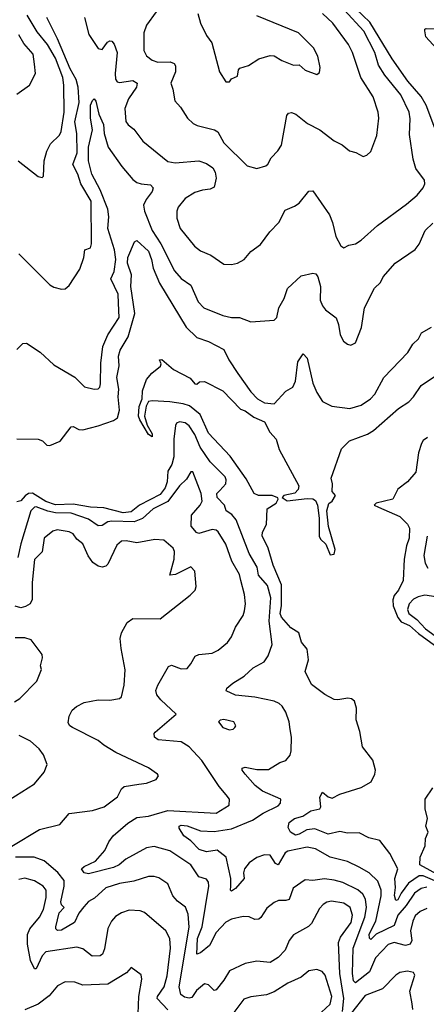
# Model space of a CAD drawing. Extents: x 1443846 to 1577407, y 839182 to 927291.
# Tile 369 of 535: x 1534459 to 1536562, y 895505 to 900594. Entities that reach past the tile are written whole.
import ezdxf

# ---------------------------------------------------------------- set-up
doc = ezdxf.new("R2010")
doc.units = 0

msp = doc.modelspace()

# ---------------------------------------------------------------- linework, layer by layer
at = {"layer": '0CON20XD'}
for points in [[(1534795, 900604.5), (1534816.4, 900516.4), (1534864.6, 900444.6), (1534885, 900439.4), (1534913, 900477), (1534925, 900483.8), (1534935, 900482.5), (1534947.9, 900467.9), (1534963.5, 900425), (1534952.7, 900315), (1534955, 900286.7), (1534963.3, 900273.3), (1534975, 900268.5), (1535045, 900279.6), (1535066.5, 900265), (1535063.9, 900245), (1535021.6, 900185), (1535002.8, 900135), (1535008.4, 900068.4), (1535020.5, 900050.5), (1535048.8, 900028.8), (1535095.5, 899965.5), (1535225, 899860.6), (1535263.6, 899853.6), (1535385, 899864.4), (1535425, 899850.6), (1535458, 899828), (1535469.5, 899805), (1535474.6, 899775.4), (1535465, 899728), (1535445, 899718.1), (1535405, 899713.5), (1535365, 899700), (1535315, 899668.9), (1535279.5, 899625), (1535272.5, 899605), (1535272.6, 899567.4), (1535288.9, 899515), (1535363.4, 899423.4), (1535395, 899398.9), (1535446.9, 899376.9), (1535515, 899330.8), (1535555, 899328), (1535585, 899335.8), (1535620, 899355), (1535654.6, 899395.4), (1535705, 899432.5), (1535751.9, 899498.1), (1535800, 899545), (1535831.3, 899608.7), (1535879.4, 899630.6), (1535905, 899645.8), (1535955, 899707.5), (1535975, 899710), (1536060.5, 899585), (1536076.9, 899545), (1536093.4, 899473.4), (1536120, 899425), (1536135, 899413.8), (1536160.8, 899429.2), (1536195, 899435.7), (1536225, 899454.2), (1536310.2, 899529.8), (1536460.2, 899639.8), (1536515, 899687.5), (1536545.7, 899725), (1536554.3, 899745), (1536551.9, 899765), (1536508.2, 899825), (1536493.5, 899873.5), (1536475, 900000), (1536477.9, 900082.1), (1536472.5, 900115), (1536430, 900205), (1536346.6, 900306.6), (1536315, 900359.4), (1536295, 900423.5), (1536239.5, 900535), (1536035, 900756.1)], [(1536616.4, 900005), (1536561.5, 900151.5), (1536535, 900197.5), (1536466.5, 900276.5), (1536385, 900391.4), (1536270.4, 900580.4), (1536161.1, 900685)], [(1534451.2, 899865), (1534555, 899782.5), (1534575, 899777.5), (1534582.5, 899785), (1534585.6, 899865), (1534600, 899915), (1534618.1, 899951.9), (1534665, 899996.2), (1534674.4, 900015.6), (1534689.4, 900115), (1534687.7, 900255), (1534681.7, 900295), (1534644.1, 900395), (1534603.2, 900465), (1534550.4, 900530.4), (1534497.3, 900617.3)], [(1535164.4, 900635), (1535114.5, 900565), (1535100.6, 900525), (1535100.9, 900435), (1535115, 900407.1), (1535144, 900385), (1535173.5, 900373.5), (1535236.7, 900376.7), (1535257.5, 900367.5), (1535264.6, 900354.6), (1535264.1, 900325), (1535240, 900265), (1535251.1, 900235), (1535260.8, 900175), (1535291.3, 900141.3), (1535327.1, 900085), (1535356.7, 900056.7), (1535376.7, 900046.7), (1535466, 900025), (1535484.2, 900014.2), (1535515, 899957.5), (1535635, 899838.5), (1535685, 899825.5), (1535731.2, 899838.8), (1535742.4, 899847.6), (1535760, 899880), (1535794.5, 899915.5), (1535812.9, 899945), (1535841.1, 900098.9), (1535849.5, 900110.5), (1535865, 900114.4), (1535888, 900105), (1535948, 900058), (1536012, 900025), (1536085, 899968), (1536126.6, 899946.6), (1536165, 899916.2), (1536197.7, 899907.7), (1536235, 899886.7), (1536255, 899893.3), (1536275, 899913.3), (1536305.5, 899994.5), (1536316.4, 900085), (1536313.6, 900115), (1536287.9, 900195), (1536224, 900295), (1536179.6, 900425), (1536158.9, 900465), (1536078.8, 900575), (1536025.6, 900625)], [(1535381.1, 900625), (1535394.2, 900575), (1535425, 900511.2), (1535453.4, 900473.4), (1535492, 900325), (1535525, 900273.3), (1535545, 900272.5), (1535555, 900287.5), (1535585, 900302.5), (1535590, 900335), (1535597.5, 900342.5), (1535643, 900357), (1535695, 900390.8), (1535755, 900408), (1535775, 900406.2), (1535815, 900382.5), (1535875, 900358.8), (1535905, 900361.2), (1535935, 900332.5), (1535995, 900311.2), (1536009.2, 900320.8), (1536013.6, 900346.4), (1536001.4, 900405), (1535978.8, 900448.8), (1535900.8, 900525), (1535685, 900612.9)], [(1534454.5, 899384.5), (1534615, 899224), (1534635, 899212), (1534675, 899201.2), (1534695, 899203.3), (1534715, 899220), (1534770.6, 899305), (1534791.1, 899365), (1534796.2, 899403.8), (1534825.3, 899414.7), (1534830.8, 899435), (1534828.4, 899655), (1534775.8, 899745.8), (1534760.3, 899795), (1534733.6, 899845), (1534755.9, 899905), (1534754.8, 900005), (1534744.5, 900065), (1534766.1, 900165), (1534760.9, 900245), (1534751, 900285), (1534719.8, 900339.8), (1534654.3, 900495), (1534600.3, 900605)], [(1534445, 900209.2), (1534510, 900255), (1534541.4, 900315), (1534535, 900363.3), (1534528.5, 900415), (1534480.9, 900470.9), (1534455, 900515.7)], [(1536614.6, 900444.6), (1536559.2, 900505), (1536553.6, 900536.4), (1536554.5, 900545.5), (1536561.3, 900548.7), (1536605, 900547.1)], [(1534445, 898890), (1534475, 898920), (1534495, 898921.4), (1534564.7, 898874.7), (1534635, 898809.4), (1534745, 898746.5), (1534795, 898696.5), (1534845, 898684.4), (1534864.4, 898685.6), (1534874.2, 898695), (1534877.7, 898712.3), (1534878.2, 898818.2), (1534888.3, 898905), (1534915.2, 898964.8), (1534973.2, 899055), (1534970.5, 899129.5), (1534969.1, 899175), (1534930, 899255), (1534947.1, 899292.9), (1534956.5, 899355), (1534949.3, 899405), (1534914.8, 899515), (1534919.8, 899575), (1534915.4, 899615), (1534875.2, 899715), (1534831.8, 899795), (1534814.9, 899865), (1534815.8, 899935), (1534835.8, 900025), (1534825.6, 900085), (1534825, 900152), (1534835, 900176.9), (1534845, 900184.2), (1534853, 900173), (1534868.8, 900105), (1534892.1, 900052.1), (1534895.7, 900005.7), (1534916.4, 899935), (1534986.6, 899835), (1535045, 899768.5), (1535065, 899752), (1535087.5, 899745), (1535135, 899740), (1535149.5, 899725), (1535144.6, 899705), (1535112.5, 899665), (1535100, 899635), (1535104, 899605), (1535144.7, 899505), (1535189.2, 899435), (1535260, 899295), (1535295, 899256.4), (1535345, 899222.5), (1535381.8, 899135), (1535410.6, 899105), (1535510, 899065), (1535555, 899054.4), (1535595, 899054.4), (1535655, 899032.5), (1535775, 899041.4), (1535788.1, 899055), (1535799.1, 899105), (1535827.3, 899152.7), (1535844.7, 899205.3), (1535915, 899270), (1535975, 899284.4), (1535990.4, 899280.4), (1536000.4, 899265), (1536014.6, 899214.6), (1536012.5, 899145), (1536025.5, 899115.5), (1536040, 899095), (1536095, 899053.3), (1536107.6, 899017.6), (1536116, 898965), (1536133, 898933), (1536155, 898916.2), (1536172.3, 898912.3), (1536195, 898923.8), (1536227, 899003), (1536241.4, 899105), (1536293.3, 899206.7), (1536324.2, 899235), (1536339.2, 899265), (1536400.8, 899335), (1536505, 899405.8), (1536525, 899433.8), (1536555.3, 899504.7), (1536595, 899542.5)], [(1534445, 898426.7), (1534555, 898425.7), (1534576.9, 898416.9), (1534600, 898395), (1534615, 898392.7), (1534669.2, 898415), (1534725, 898488.8), (1534735, 898491.2), (1534765, 898476.2), (1534785, 898473.8), (1534865, 898494.3), (1534945, 898521.8), (1534965, 898535.4), (1534975.1, 898574.9), (1534969, 898645), (1534971.8, 898685), (1534962.3, 898745), (1534973.2, 898805), (1534969.7, 898855), (1534979.1, 898885), (1535019.4, 898955), (1535054.9, 899075.1), (1535034.6, 899215), (1535036.7, 899275), (1535017, 899335), (1535019.1, 899365), (1535053.5, 899446.5), (1535065, 899452.5), (1535125, 899397.1), (1535141, 899355), (1535149.7, 899309.7), (1535182.5, 899232.5), (1535320, 899005), (1535375, 898951.9), (1535435, 898930.7), (1535515, 898889.4), (1535540.4, 898835), (1535586.7, 898765), (1535655, 898670.8), (1535689.2, 898635), (1535725, 898612.9), (1535775, 898609.2), (1535835, 898673.1), (1535871.4, 898695), (1535885.3, 898724.7), (1535898.1, 898825), (1535925, 898867.5), (1535945.5, 898845), (1535975, 898716), (1535995, 898667.1), (1536025, 898620), (1536073.8, 898596.2), (1536166.5, 898583.5), (1536225, 898600.8), (1536272.9, 898635), (1536295, 898659.2), (1536342.7, 898745), (1536465.8, 898874.2), (1536492.4, 898917.6), (1536521.4, 898945), (1536536.9, 898975), (1536588.1, 899005)], [(1536693.7, 896105), (1536545, 896169.1), (1536525, 896168.7), (1536468.9, 896131.1), (1536431, 896079), (1536415, 896044.5), (1536405, 896040.8), (1536396.7, 896066.7), (1536402, 896108), (1536398.7, 896155), (1536414.2, 896205), (1536373.6, 896285), (1536321.8, 896351.8), (1536265, 896365.4), (1536215, 896391.4), (1536155, 896388.9), (1536115, 896398.7), (1536055, 896384.4), (1535985, 896411.5), (1535943.7, 896406.3), (1535905, 896384.4), (1535885, 896380), (1535860, 896395), (1535848, 896418), (1535852.9, 896445), (1535879.5, 896465), (1535922.9, 896477.1), (1535965, 896504.3), (1536010.6, 896515), (1536017.1, 896525), (1536011.2, 896575), (1536025, 896601.2), (1536055, 896578.1), (1536075, 896570.6), (1536115, 896591.1), (1536225, 896626), (1536276.7, 896655), (1536296, 896695), (1536299.2, 896715), (1536285, 896766.2), (1536231.1, 896835), (1536218.2, 896915), (1536199.4, 896975), (1536201.5, 897035), (1536191.1, 897071.1), (1536175, 897084.2), (1536156.8, 897086.8), (1536105, 897078.1), (1536085, 897080.6), (1536036.4, 897106.4), (1535968.3, 897158.3), (1535936.2, 897225), (1535953.3, 897285), (1535945, 897340), (1535917, 897377), (1535902.5, 897425), (1535860.5, 897450.5), (1535812.9, 897505), (1535806.5, 897525), (1535812.6, 897565), (1535813.6, 897673.6), (1535770.3, 897775), (1535743.3, 897863.2), (1535713.8, 897926.2), (1535715.6, 897945), (1535735.5, 897985), (1535738.6, 898065), (1535785, 898094.7), (1535795.4, 898115), (1535793.3, 898123.3), (1535765, 898134.7), (1535694.4, 898134.4), (1535671.4, 898145), (1535630.9, 898220.9), (1535548.3, 898338.3), (1535435, 898457.5), (1535393.1, 898553.1), (1535337.9, 898597.9), (1535305, 898608.6), (1535235, 898618), (1535145, 898623.8), (1535125, 898620), (1535112.9, 898597.1), (1535104.6, 898544.6), (1535118.3, 898498.3), (1535145, 898452.5), (1535145, 898437.5), (1535125, 898449.5), (1535080.4, 898525), (1535073.9, 898545), (1535076.2, 898595), (1535092.5, 898635), (1535093.7, 898676.3), (1535115.5, 898735), (1535142.9, 898767.1), (1535187.7, 898802.3), (1535190, 898815), (1535182.9, 898835), (1535195, 898836.9), (1535255, 898785.6), (1535340.9, 898740.9), (1535365, 898712.5), (1535375, 898710), (1535388.3, 898721.7), (1535415, 898723.3), (1535510, 898675), (1535601.2, 898581.2), (1535625, 898571.9), (1535669.3, 898539.3), (1535725.3, 898515), (1535752, 898462), (1535785.5, 898425), (1535801.7, 898371.7), (1535902.2, 898185), (1535900, 898165), (1535882.5, 898147.5), (1535825.8, 898135), (1535816.7, 898125), (1535842.9, 898107.1), (1535945, 898119.5), (1535975, 898117.8), (1535988.9, 898108.9), (1535999.2, 898085), (1536007.6, 898017.6), (1536007.1, 897925), (1536015, 897908.6), (1536042.4, 897882.4), (1536065, 897828.8), (1536085, 897831.2), (1536091.4, 897855), (1536056.1, 897975), (1536046.9, 898055), (1536057.5, 898092.5), (1536075, 898106.2), (1536092, 898135), (1536075.4, 898155.4), (1536076.8, 898195), (1536070, 898225), (1536123.5, 898375), (1536165, 898417), (1536257.9, 898452.1), (1536289.3, 898470.7), (1536418.8, 898585), (1536470.9, 898619.1), (1536495.5, 898644.5), (1536535, 898703.8), (1536635, 898770)], [(1535858.6, 896925), (1535853.3, 896965), (1535835.5, 897015), (1535816.4, 897046.4), (1535800.5, 897060.5), (1535775, 897071.2), (1535675, 897092.1), (1535575, 897103.5), (1535526.7, 897125), (1535530.5, 897139.5), (1535562, 897165), (1535619.2, 897200.8), (1535666.7, 897243.3), (1535723.3, 897275), (1535744, 897306), (1535764.5, 897365), (1535749.2, 897485), (1535758.1, 897605), (1535739.8, 897669.8), (1535693.5, 897723.5), (1535688, 897765), (1535646.3, 897835), (1535579.2, 898009.2), (1535556.9, 898036.9), (1535526.7, 898055), (1535518.6, 898085), (1535480.4, 898125), (1535479.2, 898145), (1535495, 898160.7), (1535524.8, 898195), (1535527.4, 898215), (1535521.2, 898231.2), (1535445, 898308.8), (1535393.2, 898385), (1535365, 898449.1), (1535335, 898495.4), (1535315, 898510.3), (1535285, 898515.3), (1535270.8, 898509.3), (1535265, 898496.7), (1535256.7, 898425), (1535257, 898335), (1535245.2, 898295), (1535225, 898260), (1535221.8, 898205), (1535211.4, 898175), (1535185, 898139), (1535078.8, 898085), (1535035, 898049.6), (1534995, 898044.6), (1534895, 898071.7), (1534824.8, 898075.2), (1534735, 898089.8), (1534645, 898087.2), (1534595, 898104.2), (1534525, 898146.5), (1534505, 898144.8), (1534487.4, 898132.6), (1534465, 898107.2), (1534445, 898102.1)], [(1536568.6, 898435), (1536545, 898419.2), (1536536.2, 898403.8), (1536521.8, 898355), (1536507.5, 898255), (1536463.8, 898205), (1536415, 898168), (1536388.8, 898115), (1536303.3, 898095), (1536292.5, 898085), (1536315, 898073.9), (1536425, 898025.9), (1536465, 897986.7), (1536475.3, 897965), (1536473.8, 897915), (1536460, 897875), (1536447.5, 897805), (1536442, 897695), (1536417.2, 897645), (1536395, 897617.5), (1536388.9, 897595), (1536390.2, 897565), (1536414.3, 897504.3), (1536431.5, 897481.5), (1536475, 897462.1), (1536521, 897421), (1536605, 897361.5)], [(1536244.5, 895955), (1536252.2, 896005), (1536247.6, 896047.6), (1536234.4, 896074.4), (1536207.4, 896097.4), (1536129.4, 896135), (1536085, 896147.3), (1536035, 896153.4), (1535975, 896144.6), (1535935, 896148.5), (1535873.1, 896105), (1535853.2, 896046.8), (1535835, 896040.8), (1535798.2, 896041.8), (1535775, 896031.9), (1535737.4, 896002.6), (1535706.9, 895953.1), (1535695, 895944.2), (1535675, 895942.5), (1535645, 895957.5), (1535615, 895958.6), (1535555, 895945.5), (1535525, 895929.4), (1535475, 895876.4), (1535440.6, 895809.4), (1535395, 895770.8), (1535375, 895764.4), (1535378.8, 895845), (1535403.4, 895905), (1535437.8, 896115), (1535435, 896136.2), (1535425, 896151.1), (1535385, 896164.4), (1535345, 896226.4), (1535235, 896298.7), (1535155, 896320), (1535115, 896313.3), (1535007.8, 896255), (1534973.2, 896225), (1534945, 896212.3), (1534815, 896180), (1534792.5, 896185), (1534778.1, 896205), (1534792.3, 896217.7), (1534852, 896245), (1534900.3, 896299.7), (1534920.5, 896345), (1534942.1, 896375), (1535019, 896441), (1535065, 896469.7), (1535125, 896478.1), (1535225, 896506.8), (1535475, 896492.8), (1535541.9, 896535), (1535544.4, 896565), (1535527.4, 896587.4), (1535490.8, 896630.9), (1535400.8, 896765), (1535335.6, 896835.6), (1535295, 896860.8), (1535175, 896872.5), (1535156, 896885), (1535154.2, 896905), (1535159.1, 896910.9), (1535268.8, 897005), (1535188.7, 897078.7), (1535168.9, 897105), (1535163.7, 897126.3), (1535172.9, 897155), (1535229.4, 897250.6), (1535245, 897257.1), (1535295, 897238.6), (1535325, 897241.4), (1535345, 897263.8), (1535366.7, 897305), (1535385, 897312.5), (1535455, 897320), (1535485, 897335.7), (1535534.5, 897375.5), (1535554.2, 897405), (1535574.4, 897455), (1535615, 897513.8), (1535622.2, 897537.8), (1535626.9, 897575), (1535622.4, 897622.4), (1535602.2, 897695), (1535596.7, 897726.8), (1535556.6, 897795), (1535525, 897882.9), (1535486.2, 897946.2), (1535475, 897955.4), (1535455, 897959.7), (1535385, 897938.9), (1535373.5, 897943.5), (1535346.4, 897976.4), (1535347.7, 898032.3), (1535392.5, 898085), (1535402.2, 898105), (1535397.1, 898145), (1535355, 898257.5), (1535345, 898256.7), (1535321.5, 898218.5), (1535285, 898184.4), (1535225.8, 898104.2), (1535148.9, 898065), (1535094.6, 898015.4), (1535051.8, 897998.2), (1534935, 898002.2), (1534915, 897997.8), (1534885, 897979.8), (1534865, 897978.4), (1534815, 898011.9), (1534725, 898043.7), (1534645, 898044.6), (1534605, 898053), (1534545, 898076.5), (1534535, 898074.7), (1534516.6, 898055), (1534464.8, 897885.2), (1534449.5, 897815)], [(1534418.3, 896321.7), (1534562.2, 896407.8), (1534666.2, 896435), (1534715, 896490.6), (1534835, 896507.5), (1534896.7, 896525), (1534965, 896576.9), (1534985, 896618), (1534999.1, 896630.9), (1535075, 896642.9), (1535115, 896648), (1535165, 896667.5), (1535177.5, 896685), (1535172.5, 896695), (1535125, 896727.5), (1534956.7, 896806.7), (1534894.2, 896844.2), (1534865, 896869.2), (1534732, 896935), (1534718, 896945), (1534710.5, 896960.5), (1534714.5, 896995), (1534730, 897025), (1534753.8, 897045), (1534793.3, 897065), (1534865, 897078.9), (1534925, 897077.1), (1534975, 897086.2), (1534985, 897093.3), (1535000, 897155), (1535004.5, 897234.5), (1534983.1, 897343.1), (1534979.5, 897395), (1534985.7, 897425), (1535015, 897478.9), (1535045, 897499.5), (1535185, 897497.1), (1535341.3, 897618.7), (1535366.2, 897645), (1535372, 897665), (1535365, 897743.3), (1535345, 897766), (1535265, 897725.8), (1535235, 897723.3), (1535258.1, 897805), (1535260.4, 897845), (1535252.9, 897862.9), (1535204.3, 897904.3), (1535157.8, 897907.8), (1535065, 897890.7), (1535009.1, 897900.9), (1534985, 897897.8), (1534961.8, 897878.2), (1534915, 897780), (1534905, 897770), (1534885, 897764.4), (1534865, 897768.9), (1534838.1, 897788.1), (1534812.9, 897822.9), (1534785, 897885.7), (1534755, 897908.6), (1534735, 897935.7), (1534715, 897947.1), (1534653.1, 897956.9), (1534629.8, 897950.2), (1534586.5, 897915), (1534575, 897844.2), (1534535, 897804.4), (1534522.9, 897685), (1534523.1, 897596.9), (1534512.9, 897575), (1534489.8, 897560.2), (1534465, 897554.6), (1534435, 897562.9)], [(1536566.2, 897923.8), (1536548.6, 897825), (1536555.2, 897785.2), (1536569.2, 897759.2)], [(1536633.3, 897606.7), (1536555, 897619.5), (1536519.5, 897610.5), (1536495, 897598.4), (1536473.7, 897575), (1536464.8, 897545.2), (1536471, 897525), (1536513.6, 897493.6), (1536556.8, 897445), (1536627.4, 897395)], [(1534432.2, 897067.8), (1534460, 897085), (1534548, 897175), (1534572.5, 897235), (1534566.7, 897255), (1534578, 897295), (1534575, 897312.5), (1534518.3, 897388.3), (1534485, 897398.6), (1534435, 897398.8)], [(1535545, 896924.3), (1535563.3, 896926.7), (1535572.5, 896935), (1535576.7, 896945), (1535566.7, 896965), (1535515, 896976.9), (1535496.1, 896973.9), (1535486.7, 896965), (1535510, 896935), (1535545, 896924.3)], [(1534405, 896562.5), (1534536.2, 896645), (1534586, 896705), (1534601.2, 896745), (1534582, 896795), (1534559.2, 896825), (1534515, 896864.4), (1534456, 896895)], [(1536565, 896110.8), (1536535, 896104.3), (1536500.5, 896079.5), (1536457.7, 896015), (1536414.2, 895965), (1536395, 895912.1), (1536303, 895867), (1536275, 895840), (1536267.3, 895847.3), (1536266.9, 895866.9), (1536300.5, 895935), (1536327.9, 896065), (1536328.3, 896095), (1536310.7, 896140.7), (1536265.5, 896185), (1536214.3, 896214.3), (1536155, 896242.9), (1536065, 896265.4), (1535988.9, 896308.9), (1535945, 896318), (1535845, 896297.3), (1535832.8, 896287.2), (1535795, 896226.7), (1535782.4, 896232.4), (1535754, 896275), (1535725, 896277.1), (1535685, 896263.9), (1535645, 896235.4), (1535621.9, 896205), (1535616.2, 896185), (1535620, 896155), (1535575, 896103.4), (1535555, 896088.9), (1535549.5, 896095), (1535551.4, 896115), (1535551.3, 896155), (1535526.2, 896266.2), (1535481.2, 896301.2), (1535425, 896292.6), (1535386.9, 896305), (1535345, 896350), (1535307.5, 896375), (1535283.8, 896415), (1535283.8, 896425), (1535295, 896431.2), (1535325, 896427.8), (1535395, 896401.6), (1535465, 896398.1), (1535555, 896411.2), (1535662.8, 896457.2), (1535717.4, 896492.6), (1535795, 896530.6), (1535808.6, 896545), (1535809.2, 896565), (1535715, 896607), (1535676.1, 896635), (1535624.4, 896695), (1535610, 896715), (1535610, 896725), (1535625, 896730.8), (1535685, 896719.1), (1535745, 896719.1), (1535805, 896754.4), (1535836.2, 896765), (1535857.9, 896792.1), (1535863.1, 896815), (1535864.3, 896885), (1535858.6, 896925)], [(1536635, 896166.5), (1536529.2, 896225), (1536530.8, 896265), (1536555.8, 896324.2), (1536557.9, 896362.1), (1536572.2, 896395), (1536559.7, 896425), (1536567.4, 896465), (1536555.3, 896515), (1536555.4, 896565), (1536595.8, 896624.2)], [(1536127.9, 895467.9), (1536134.9, 895534.9), (1536115.2, 895665), (1536107.5, 895825), (1536117.8, 895852.2), (1536172.8, 895927.2), (1536179.8, 895965), (1536168.8, 896005), (1536135, 896027.7), (1536072.2, 896037.7), (1536046.8, 896033.2), (1536028.4, 896021.6), (1536009.5, 896000.5), (1535968, 895922), (1535952.4, 895907.6), (1535875, 895864.4), (1535853.5, 895835), (1535831.2, 895785), (1535795, 895746.7), (1535755, 895721.8), (1535685, 895728.5), (1535624.6, 895715.4), (1535545, 895678.8), (1535515, 895629.5), (1535475, 895580), (1535465, 895575.8), (1535435, 895605.7), (1535415, 895610), (1535374.3, 895575.7), (1535349.6, 895540.4), (1535335, 895536.2), (1535311.5, 895541.5), (1535292.1, 895555), (1535284.3, 895595), (1535335, 895903.3), (1535330.4, 895970.4), (1535316.4, 896006.4), (1535275, 896038.5), (1535251.8, 896065), (1535225, 896127.1), (1535178.3, 896158.3), (1535155, 896165.5), (1535124.6, 896165.4), (1535049.2, 896140.7), (1534975, 896129.2), (1534905, 896106.2), (1534845.7, 896054.3), (1534815, 896035.8), (1534790.4, 896009.6), (1534764.4, 895975.6), (1534742.5, 895927.5), (1534675, 895888.2), (1534655, 895886.9), (1534645.7, 895895), (1534645.5, 895905), (1534662.7, 895977.3), (1534690, 896005), (1534675, 896019.2), (1534671.2, 896035), (1534689.6, 896115), (1534689, 896145), (1534655.6, 896185.6), (1534585, 896245.9), (1534534.7, 896265.3), (1534436.7, 896265)], [(1535225.8, 895475.8), (1535170, 895535), (1535171.2, 895545), (1535206, 895595), (1535222.1, 895652.1), (1535238.6, 895795), (1535235.4, 895845), (1535215.3, 895885.3), (1535105, 895979.5), (1535082.1, 895987.9), (1535025, 895991.4), (1534985, 895978.1), (1534955, 895959.2), (1534934.6, 895935.4), (1534915, 895896.2), (1534897.9, 895792.1), (1534886.6, 895765), (1534875, 895754.7), (1534834.3, 895754.3), (1534785, 895791.2), (1534755, 895799.6), (1534595, 895775.4), (1534575.3, 895755), (1534545, 895688.6), (1534535, 895687.5), (1534515, 895730.6), (1534499.6, 895815), (1534499.6, 895865), (1534511.4, 895895), (1534560.8, 895955), (1534581.6, 895995), (1534596.7, 896056.7), (1534596.2, 896095), (1534581.4, 896115), (1534535, 896143.6), (1534485, 896156.2), (1534455, 896150.8)], [(1536565, 896000.3), (1536530, 895985), (1536505, 895961.8), (1536492.8, 895935), (1536480.3, 895885), (1536487.5, 895835), (1536479.1, 895815), (1536455, 895809.6), (1536395, 895824.7), (1536365, 895814.6), (1536299.5, 895745), (1536267.7, 895672.3), (1536195, 895616.5), (1536185, 895626.2), (1536179.8, 895665), (1536184.4, 895795), (1536244.5, 895955)], [(1535072.2, 895455), (1535074.6, 895545), (1535090.8, 895635), (1535086.9, 895656.9), (1535035, 895695.8), (1535012.3, 895667.7), (1534915, 895609.5), (1534785, 895604.6), (1534745, 895620), (1534695, 895621.1), (1534655, 895600.6), (1534611.1, 895548.9), (1534555, 895506.5), (1534485, 895477.3)], [(1536020.5, 895465), (1536065.2, 895505), (1536073.3, 895545), (1536039.6, 895655), (1536024, 895674), (1535995, 895684.4), (1535955, 895677.3), (1535914.4, 895645), (1535845.7, 895615), (1535775, 895568.7), (1535735, 895554.1), (1535655, 895543.3), (1535618.2, 895531.8), (1535561.5, 895455)], [(1536492.6, 895477.4), (1536488, 895508), (1536477.2, 895572.8), (1536503.3, 895655), (1536495, 895670), (1536464.3, 895675.7), (1536425, 895668.6), (1536405, 895655.7), (1536336, 895585), (1536245, 895549.7), (1536175, 895460.3)]]:
    msp.add_lwpolyline(points, dxfattribs=at)

doc.saveas('drawing.dxf')
